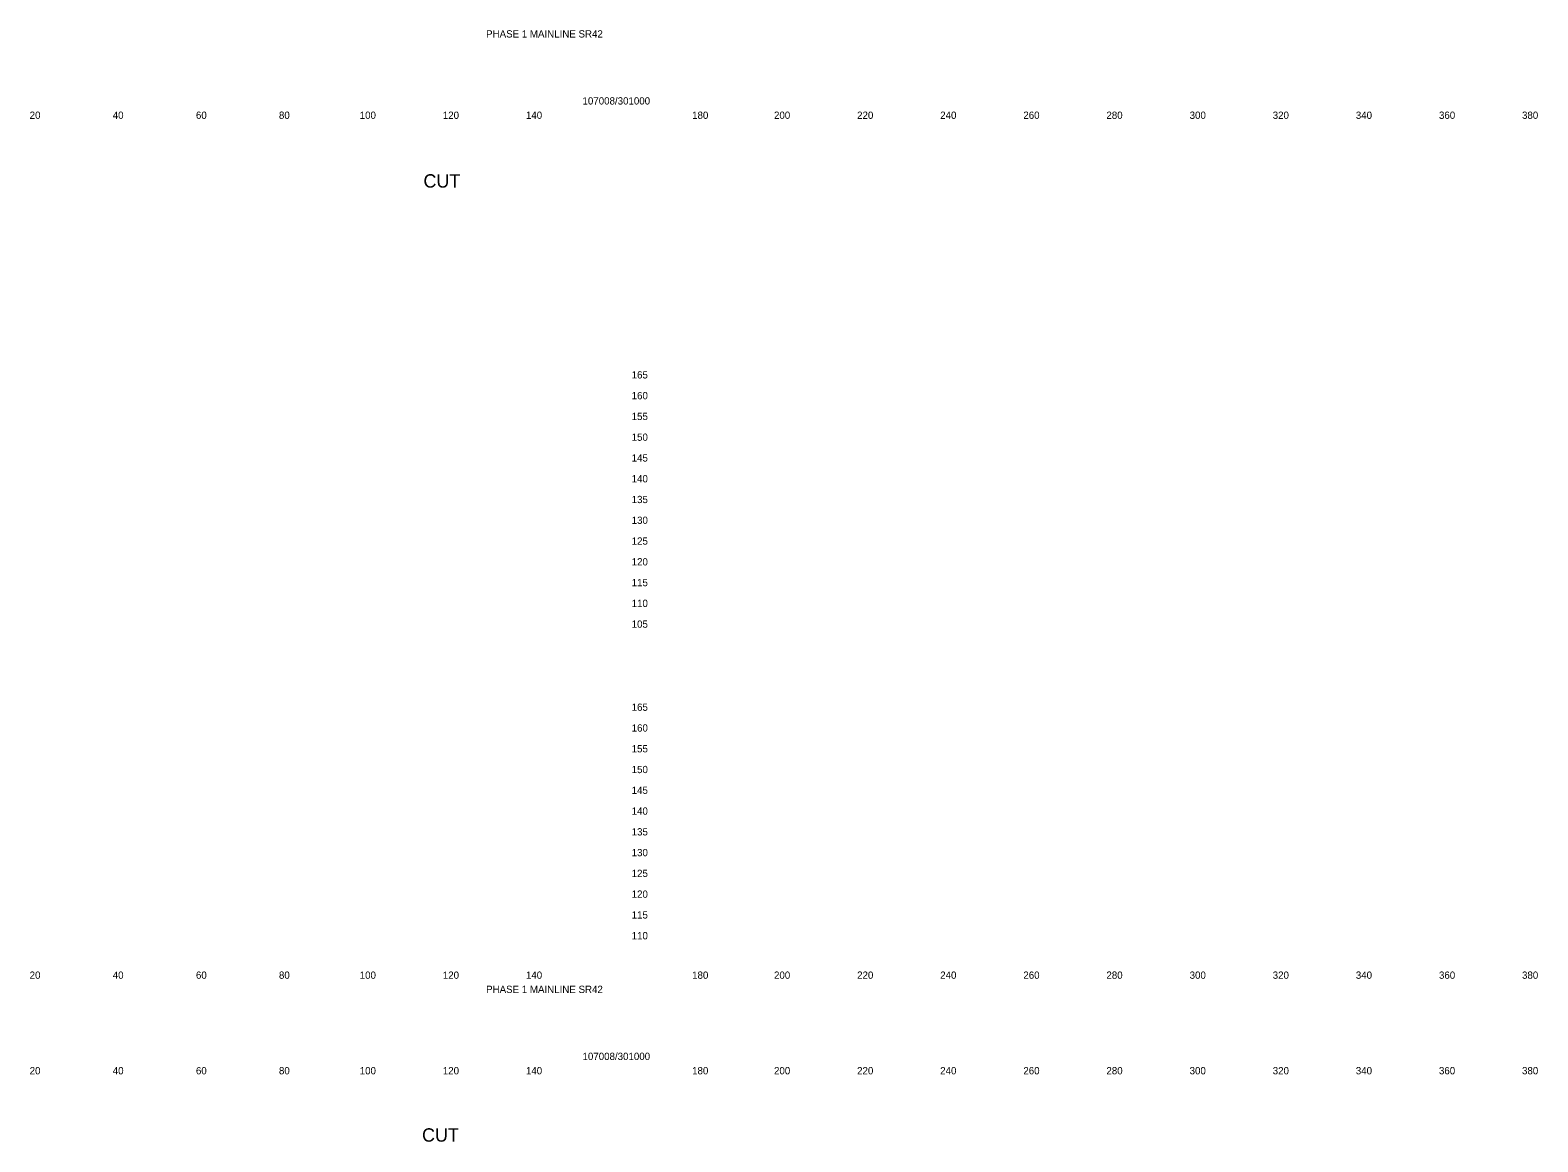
# Model space of a CAD drawing. Extents: x 21281 to 22024, y 6472 to 15198.
# Drawn here: x 21661.4 to 22024.2, y 9196.1 to 9463.7 of the extents above; entities that cross this region are included whole.
import ezdxf

# ---------------------------------------------------------------- set-up
doc = ezdxf.new("R2010")
doc.units = 0
doc.layers.add('XS_SHEET_LABELS_ELEVATION', color=7, linetype='Continuous')
doc.layers.add('XS_SHEET_LABELS_OFFSET', color=7, linetype='Continuous')

msp = doc.modelspace()

# ---------------------------------------------------------------- texts
at = {"layer": 'XS_SHEET_LABELS_ELEVATION'}
for s, p in [('  165  ', (21804.84, 9379.84)), ('  160  ', (21804.84, 9374.84)), ('  155  ', (21804.84, 9369.84)), ('  150  ', (21804.84, 9364.84)), ('  145  ', (21804.84, 9359.84)), ('  140  ', (21804.84, 9354.84)), ('  135  ', (21804.84, 9349.84)), ('  130  ', (21804.84, 9344.84)), ('  125  ', (21804.84, 9339.84)), ('  120  ', (21804.84, 9334.84)), ('  115  ', (21804.84, 9329.84)), ('  110  ', (21804.84, 9324.84)), ('  105  ', (21804.84, 9319.84)), ('  165  ', (21804.84, 9299.84)), ('  160  ', (21804.84, 9294.84)), ('  155  ', (21804.84, 9289.84)), ('  150  ', (21804.84, 9284.84)), ('  145  ', (21804.84, 9279.84)), ('  140  ', (21804.84, 9274.84)), ('  135  ', (21804.84, 9269.84)), ('  130  ', (21804.84, 9264.84)), ('  125  ', (21804.84, 9259.84)), ('  120  ', (21804.84, 9254.84)), ('  115  ', (21804.84, 9249.84)), ('  110  ', (21804.84, 9244.84))]:
    msp.add_text(s, height=1.75, dxfattribs=at).set_placement(p)
at = {"layer": 'XS_SHEET_LABELS_OFFSET'}
for s, height, p in [('PHASE 1 MAINLINE SR42', 1.75, (21771.11, 9461.92)), ('107008/301000', 1.75, (21794.31, 9445.79)), ('  20  ', 1.75, (21659.95, 9442.34)), ('  40  ', 1.75, (21679.95, 9442.34)), ('  60  ', 1.75, (21699.97, 9442.34)), ('  80  ', 1.75, (21719.95, 9442.34)), ('  100  ', 1.75, (21739.39, 9442.34)), ('  120  ', 1.75, (21759.39, 9442.34)), ('  140  ', 1.75, (21779.39, 9442.34)), ('  180  ', 1.75, (21819.39, 9442.34)), ('  200  ', 1.75, (21839.1, 9442.34)), ('  220  ', 1.75, (21859.1, 9442.34)), ('  240  ', 1.75, (21879.1, 9442.34)), ('  260  ', 1.75, (21899.11, 9442.34)), ('  280  ', 1.75, (21919.1, 9442.34)), ('  300  ', 1.75, (21939.13, 9442.34)), ('  320  ', 1.75, (21959.13, 9442.34)), ('  340  ', 1.75, (21979.13, 9442.34)), ('  360  ', 1.75, (21999.14, 9442.34)), ('  380  ', 1.75, (22019.13, 9442.34)), ('CUT', 3.222, (21756.03, 9425.79)), ('  20  ', 1.75, (21659.95, 9235.34)), ('  40  ', 1.75, (21679.95, 9235.34)), ('  60  ', 1.75, (21699.97, 9235.34)), ('  80  ', 1.75, (21719.95, 9235.34)), ('  100  ', 1.75, (21739.39, 9235.34)), ('  120  ', 1.75, (21759.39, 9235.34)), ('  140  ', 1.75, (21779.39, 9235.34)), ('  180  ', 1.75, (21819.39, 9235.34)), ('  200  ', 1.75, (21839.1, 9235.34)), ('  220  ', 1.75, (21859.1, 9235.34)), ('  240  ', 1.75, (21879.1, 9235.34)), ('  260  ', 1.75, (21899.11, 9235.34)), ('  280  ', 1.75, (21919.1, 9235.34)), ('  300  ', 1.75, (21939.13, 9235.34)), ('  320  ', 1.75, (21959.13, 9235.34)), ('  340  ', 1.75, (21979.13, 9235.34)), ('  360  ', 1.75, (21999.14, 9235.34)), ('  380  ', 1.75, (22019.13, 9235.34)), ('PHASE 1 MAINLINE SR42', 1.75, (21771.11, 9231.92)), ('107008/301000', 1.75, (21794.31, 9215.79)), ('  20  ', 1.75, (21659.95, 9212.34)), ('  40  ', 1.75, (21679.95, 9212.34)), ('  60  ', 1.75, (21699.97, 9212.34)), ('  80  ', 1.75, (21719.95, 9212.34)), ('  100  ', 1.75, (21739.39, 9212.34)), ('  120  ', 1.75, (21759.39, 9212.34)), ('  140  ', 1.75, (21779.39, 9212.34)), ('  180  ', 1.75, (21819.39, 9212.34)), ('  200  ', 1.75, (21839.1, 9212.34)), ('  220  ', 1.75, (21859.1, 9212.34)), ('  240  ', 1.75, (21879.1, 9212.34)), ('  260  ', 1.75, (21899.11, 9212.34)), ('  280  ', 1.75, (21919.1, 9212.34)), ('  300  ', 1.75, (21939.13, 9212.34)), ('  320  ', 1.75, (21959.13, 9212.34)), ('  340  ', 1.75, (21979.13, 9212.34)), ('  360  ', 1.75, (21999.14, 9212.34)), ('  380  ', 1.75, (22019.13, 9212.34)), ('CUT', 3.222, (21755.69, 9196.13))]:
    msp.add_text(s, height=height, dxfattribs=at).set_placement(p)

doc.saveas('drawing.dxf')
